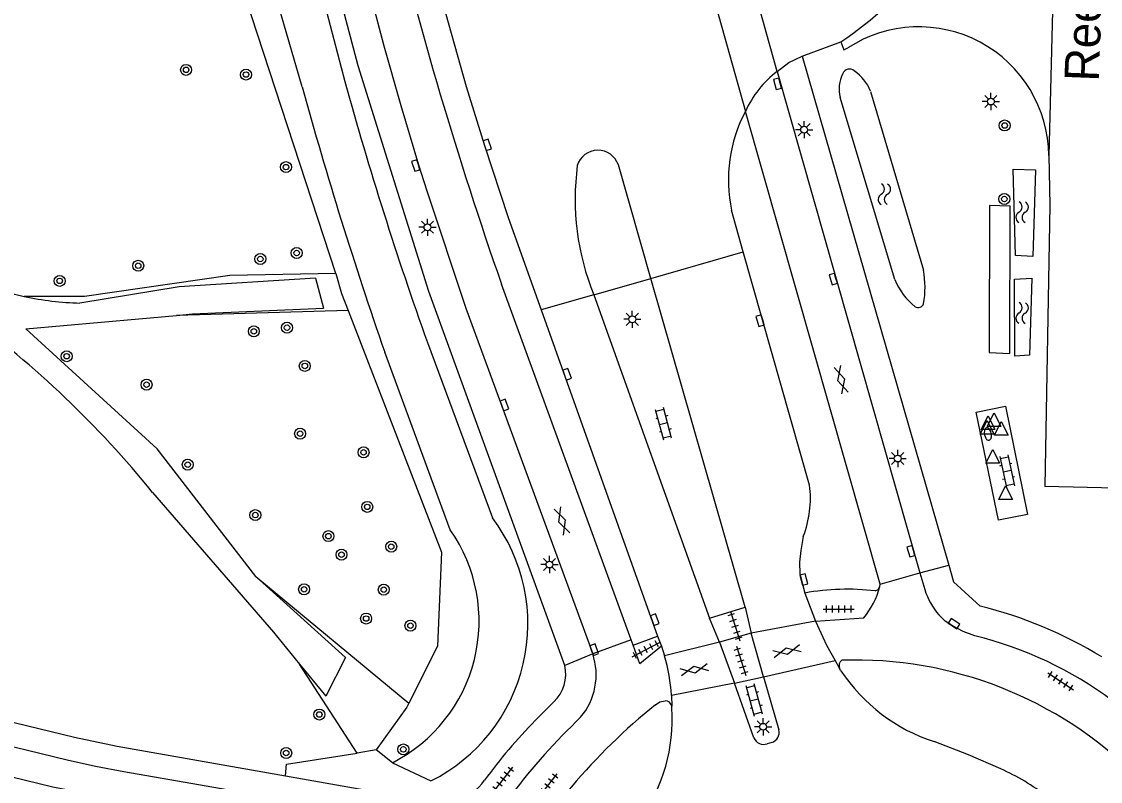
# Model space of a CAD drawing. Extents: x 125000 to 129004, y 397500 to 399008.
# Drawn here: x 127617.7 to 127696.2, y 398061 to 398116.3 of the extents above; entities that cross this region are included whole.
import ezdxf

# ---------------------------------------------------------------- set-up
doc = ezdxf.new("R2010")
doc.units = 0
for name, color, linetype in [('gg-anno-openbare ruimte label', 7, 'Continuous'), ('gg-knt-onverhard', 7, 'Continuous'), ('gg-knt-verharding', 7, 'Continuous'), ('gg-knt-verharding nz', 7, 'Continuous'), ('gg-kntw-bovenkant insteek waterloop', 7, 'Continuous'), ('gt-grn-groengrens', 7, 'Continuous'), ('gt-grn-vlakafsluiter', 7, 'Continuous'), ('gt-grn-weggrens', 7, 'Continuous'), ('gt-symb-boom', 7, 'Continuous'), ('gt-symb-brandkraan', 7, 'Continuous'), ('gt-symb-gesloten verharding', 7, 'Continuous'), ('gt-symb-klinker verharding', 7, 'Continuous'), ('gt-symb-kolk', 7, 'Continuous'), ('gt-symb-lichtmast', 7, 'Continuous'), ('gt-symb-tegel verharding', 7, 'Continuous'), ('gt-symb-waterafsluiter', 7, 'Continuous'), ('gt-symb-watersymbool', 7, 'Continuous')]:
    doc.layers.add(name, color=color, linetype=linetype)

# ---------------------------------------------------------------- blocks, each defined once
blk = doc.blocks.new('gt0-WAFSL')
at = {"layer": 'gt-symb-waterafsluiter'}
for p, q in [((-0.5, -0.333), (0, 0.667)), ((0, 0.667), (0.5, -0.333)), ((0.5, -0.333), (-0.5, -0.333))]:
    blk.add_line(p, q, dxfattribs=at)
blk = doc.blocks.new('gt0-BR')
at = {"layer": 'gt-symb-brandkraan'}
for centre, radius, start, end in [((-0.244, 0), 0.206, 107.56694, 252.43307), ((0.599, -2.664), 3, 106.89205, 107.56694), ((0, -0.691), 0.938, 73.10799, 106.89205), ((-0.599, -2.664), 3, 72.43309, 73.10799), ((0.244, 0), 0.206, 287.56695, 72.43309), ((0.599, 2.664), 3, 252.43307, 253.10797), ((0, 0.691), 0.938, 253.10797, 286.89206), ((-0.599, 2.664), 3, 286.89206, 287.56695)]:
    blk.add_arc(centre, radius, start, end, dxfattribs=at)
blk = doc.blocks.new('gt0-BOOM')
at = {"layer": 'gt-symb-boom'}
for radius in [0.4, 0.2]:
    blk.add_circle((0, 0), radius, dxfattribs=at)
blk = doc.blocks.new('gt0-WA')
at = {"layer": 'gt-symb-watersymbool'}
for centre, start, end in [((-0.323, 0.022), 28.07249, 151.92751), ((0.427, 0.422), 208.07248, 331.92751), ((-0.323, -0.428), 28.07249, 151.92751), ((0.427, -0.028), 208.07248, 331.92751)]:
    blk.add_arc(centre, 0.425, start, end, dxfattribs=at)
blk = doc.blocks.new('gt0-KL1')
at = {"layer": 'gt-symb-klinker verharding'}
for p, q in [((-1.15, 0.3), (1.15, 0.3)), ((-1, -0.3), (-1, 0.3)), ((-0.5, 0.3), (-0.5, 0.45)), ((0, -0.3), (0, 0.3)), ((0.5, 0.3), (0.5, 0.45)), ((1, -0.3), (1, 0.3)), ((-1.15, -0.3), (1.15, -0.3)), ((-0.5, -0.45), (-0.5, -0.3)), ((0.5, -0.45), (0.5, -0.3))]:
    blk.add_line(p, q, dxfattribs=at)
blk = doc.blocks.new('gt0-LMAST')
at = {"layer": 'gt-symb-lichtmast'}
for p, q in [((-0.182, 0.173), (-0.447, 0.438)), ((-0.005, 0.246), (-0.005, 0.621)), ((0.172, 0.173), (0.437, 0.438)), ((-0.255, -0.004), (-0.63, -0.004)), ((-0.182, -0.181), (-0.447, -0.446)), ((-0.005, -0.254), (-0.005, -0.629)), ((0.437, -0.446), (0.172, -0.181)), ((0.245, -0.004), (0.62, -0.004))]:
    blk.add_line(p, q, dxfattribs=at)
blk.add_circle((-0.005, -0.004), 0.25, dxfattribs=at)
blk = doc.blocks.new('gt0-KOLK')
at = {"layer": 'gt-symb-kolk'}
blk.add_lwpolyline([(0, 0), (0.375, 0), (0.375, 0.4), (-0.375, 0.4), (-0.375, 0), (0, 0)], dxfattribs=at)
blk = doc.blocks.new('gt0-TEG1')
at = {"layer": 'gt-symb-tegel verharding'}
for p, q in [((-1.125, 0), (1.125, 0)), ((-0.9, -0.25), (-0.9, 0.25)), ((-0.45, -0.25), (-0.45, 0.25)), ((0, -0.25), (0, 0.25)), ((0.45, -0.25), (0.45, 0.25)), ((0.9, -0.25), (0.9, 0.25))]:
    blk.add_line(p, q, dxfattribs=at)
blk = doc.blocks.new('gt0-GESVH1')
at = {"layer": 'gt-symb-gesloten verharding'}
for p, q in [((-0.992, -0.261), (0.008, 0.239)), ((0.008, -0.261), (-0.992, 0.239)), ((0.008, 0.239), (1.008, -0.261)), ((1.008, 0.239), (0.008, -0.261))]:
    blk.add_line(p, q, dxfattribs=at)

msp = doc.modelspace()

# ---------------------------------------------------------------- linework, layer by layer
at = {"layer": 'gg-knt-onverhard'}
for p, q in [((127641.268, 398070.032), (127634.743, 398075.926)), ((127637.924, 398069.536), (127639.827, 398067.218))]:
    msp.add_line(p, q, dxfattribs=at)
for points in [[(127639.08, 398097.65), (127629.165, 398097.006), (127621.938, 398095.831)], [(127628.972, 398094.938), (127630.126, 398095.04), (127639.674, 398095.456)], [(127634.743, 398075.926), (127627.569, 398085.214), (127617.987, 398093.967), (127628.972, 398094.938)], [(127627.221, 398082.049), (127636.018, 398071.857), (127637.924, 398069.536)], [(127664.286, 398070.839), (127662.702, 398069.553), (127662.205, 398070.919)]]:
    msp.add_lwpolyline(points, dxfattribs=at)
for centre, radius, start, end in [((127622.502, 398117.758), 21.934, 240.60534, 257.84397), ((127622.502, 398117.744), 21.92, 257.8344, 268.52463), ((127570.474, 398036.055), 73.045, 39.02518, 53.7896)]:
    msp.add_arc(centre, radius, start, end, dxfattribs=at)
at = {"layer": 'gg-knt-verharding'}
for p, q in [((127693.068, 398130.231), (127692.477, 398106.572)), ((127674.527, 398113.819), (127677.349, 398114.853)), ((127674.527, 398113.819), (127685.205, 398076.739)), ((127672.693, 398112.708), (127683.092, 398076.184)), ((127680.202, 398075.359), (127670.388, 398109.794)), ((127692.477, 398106.572), (127692.565, 398102.956)), ((127663.509, 398097.629), (127661.137, 398105.891)), ((127670.238, 398099.561), (127669.378, 398102.588)), ((127692.565, 398102.956), (127692.199, 398082.483)), ((127675.065, 398082.577), (127670.238, 398099.561)), ((127662.08, 398071.312), (127652.629, 398097.219)), ((127670.383, 398073.688), (127663.509, 398097.629)), ((127659.344, 398096.433), (127667.784, 398072.884)), ((127655.523, 398095.336), (127663.997, 398071.586)), ((127697.342, 398082.35), (127692.199, 398082.483)), ((127680.202, 398075.359), (127683.092, 398076.184)), ((127683.092, 398076.184), (127683.445, 398074.971)), ((127680.179, 398075.182), (127680.202, 398075.359)), ((127674.721, 398074.717), (127675.486, 398072.666)), ((127667.784, 398072.884), (127670.383, 398073.688)), ((127670.383, 398073.688), (127670.815, 398071.793)), ((127668.502, 398071.145), (127667.784, 398072.884)), ((127675.486, 398072.666), (127679.009, 398072.901)), ((127670.815, 398071.793), (127668.502, 398071.145)), ((127671.708, 398068.616), (127670.815, 398071.793)), ((127662.08, 398071.312), (127659.277, 398070.292)), ((127662.205, 398070.919), (127662.08, 398071.312)), ((127662.205, 398070.919), (127663.997, 398071.586)), ((127663.997, 398071.586), (127664.286, 398070.839)), ((127668.502, 398071.145), (127669.587, 398068.143)), ((127664.286, 398070.839), (127664.508, 398070.147)), ((127676.923, 398069.801), (127677.244, 398069.226)), ((127669.587, 398068.143), (127671.708, 398068.616)), ((127671.708, 398068.616), (127672.815, 398064.764)), ((127677.347, 398069.058), (127677.244, 398069.226)), ((127671.006, 398064.18), (127669.587, 398068.143)), ((127665.002, 398067.268), (127665.024, 398066.468)), ((127655.084, 398065.43), (127656.447, 398066.799)), ((127665.023, 398066.341), (127665.024, 398066.468)), ((127672.306, 398063.834), (127671.976, 398063.73)), ((127636.907, 398061.395), (127646.795, 398059.65))]:
    msp.add_line(p, q, dxfattribs=at)
for points in [[(127657.244, 398069.444), (127647.329, 398096.673), (127642.189, 398113.118), (127639.418, 398123.6), (127638.66, 398126.688)], [(127646.336, 398125.343), (127648.132, 398118.459), (127650.059, 398111.611), (127651.397, 398107.301), (127653.126, 398102.055), (127655.523, 398095.336)], [(127641.505, 398124.243), (127644.062, 398114.57), (127645.296, 398110.23), (127646.582, 398105.906), (127647.184, 398104.009), (127650.041, 398095.473), (127659.277, 398070.292)], [(127677.349, 398114.853), (127677.568, 398114.286), (127677.855, 398114.413)], [(127672.693, 398112.708), (127673.562, 398113.343), (127674.527, 398113.819)], [(127523.453, 398089.228), (127525.416, 398088.68), (127526.634, 398088.262), (127531.259, 398086.437), (127532.412, 398086.022), (127534.231, 398085.438), (127621.545, 398064.222), (127624.647, 398063.559), (127636.907, 398061.395)], [(127687.198, 398087.897), (127689.323, 398088.318), (127690.92, 398080.449), (127688.809, 398080.029), (127687.198, 398087.897)], [(127534.529, 398083.633), (127621.006, 398062.561), (127623.063, 398062.105), (127625.137, 398061.722), (127647.43, 398057.827)], [(127533.981, 398081.587), (127619.954, 398060.606), (127623.467, 398059.922), (127626.985, 398059.261), (127645.091, 398056.033), (127647.202, 398055.725)], [(127674.602, 398078.826), (127674.423, 398077.826), (127674.326, 398076.972), (127674.346, 398076.112), (127674.721, 398074.717)], [(127685.205, 398076.739), (127685.554, 398075.527), (127687.479, 398073.772)], [(127679.845, 398074.876), (127680.051, 398074.987), (127680.179, 398075.182)], [(127675.486, 398072.666), (127676.301, 398070.914), (127676.923, 398069.801)], [(127687.095, 398071.594), (127686.254, 398071.907), (127685.461, 398072.326), (127684.933, 398072.675), (127684.482, 398073.12)], [(127663.837, 398066.588), (127664.166, 398066.787), (127664.54, 398066.876)], [(127688.986, 398061.915), (127686.646, 398062.947), (127684.13, 398063.9)]]:
    msp.add_lwpolyline(points, dxfattribs=at)
for centre, radius, start, end in [((127924.762, 398192.601), 288.365, 193.54674, 199.31546), ((127654.132, 398147.922), 40.405, 305.07109, 317.08534), ((127683.022, 398106.494), 9.456, 0.47428, 123.12114), ((127677.536, 398106.508), 7.867, 127.99768, 155.3137), ((127679.872, 398104.791), 10.722, 152.18633, 191.85635), ((127659.65, 398105.397), 1.567, 90.76225, 163.16326), ((127659.65, 398105.398), 1.567, 18.35833, 90.77504), ((127676.657, 398103.413), 18.667, 172.49396, 201.9567), ((127667.319, 398081.629), 7.804, 338.94991, 6.97681), ((127677.82, 398057.48), 17.513, 83.36119, 100.1935), ((127674.178, 398076.82), 6.22, 320.95358, 344.73686), ((127688.803, 398076.757), 5.648, 198.43234, 220.08605), ((127679.652, 398042.595), 32.145, 58.71729, 75.90813), ((127680.446, 398044.439), 27.957, 53.44964, 76.24086), ((127654.685, 398068.772), 4.836, 320.06649, 18.3114), ((127651.967, 398066.513), 13.056, 3.31369, 16.15914), ((127654.488, 398068.832), 2.823, 313.94011, 12.52234), ((127677.739, 398069.413), 0.53, 129.15565, 200.70738), ((127678.424, 398040.992), 28.85, 357.9335, 92.02429), ((127688.115, 398076.18), 12.911, 213.47971, 252.01936), ((127693.066, 398030.549), 46.402, 129.04355, 150.1753), ((127652.855, 398065.458), 12.2, 284.84075, 4.15148), ((127664.559, 398066.407), 0.469, 7.46323, 92.27665), ((127681.845, 398038.961), 37.64, 135.31389, 143.99611), ((127691.931, 398030.576), 48.541, 133.70226, 142.62884), ((127672.077, 398064.564), 0.765, 287.44187, 15.17331), ((127671.747, 398064.506), 0.809, 203.7595, 286.46568), ((127682.728, 398047.717), 15.515, 51.70254, 66.21451), ((127648.151, 398063.39), 3.978, 250.0708, 324.6259)]:
    msp.add_arc(centre, radius, start, end, dxfattribs=at)
at = {"layer": 'gg-knt-verharding nz'}
for p, q in [((127659.344, 398096.433), (127663.509, 398097.629)), ((127675.486, 398072.666), (127670.815, 398071.793)), ((127668.502, 398071.145), (127664.508, 398070.147)), ((127671.708, 398068.616), (127676.923, 398069.801)), ((127669.587, 398068.143), (127665.002, 398067.268))]:
    msp.add_line(p, q, dxfattribs=at)
at = {"layer": 'gg-kntw-bovenkant insteek waterloop'}
for p, q in [((127638.277, 398123.276), (127641.214, 398111.963)), ((127638.12, 398111.59), (127634.916, 398122.632)), ((127679.509, 398111.253), (127683.353, 398098.238)), ((127681.272, 398097.546), (127677.285, 398110.803)), ((127647.235, 398092.955), (127651.974, 398080.187)), ((127648.9, 398079.317), (127644.129, 398092.255)), ((127644.688, 398062.364), (127647.489, 398061.032))]:
    msp.add_line(p, q, dxfattribs=at)
for points in [[(127691.317, 398099.236), (127690.059, 398099.299), (127689.884, 398105.596), (127691.519, 398105.532), (127691.317, 398099.236)], [(127691.087, 398092.039), (127690.017, 398091.965), (127689.992, 398097.576), (127691.251, 398097.648), (127691.087, 398092.039)]]:
    msp.add_lwpolyline(points, dxfattribs=at)
for centre, radius, start, end in [((127677.958, 398112.371), 0.504, 46.57034, 160.41585), ((127676.606, 398110.127), 3.114, 21.20061, 56.95222), ((127913.797, 398187.849), 282.949, 195.55702, 199.59536), ((127679.676, 398111.41), 2.467, 152.74255, 194.25134), ((127924.933, 398190.125), 297.371, 195.31345, 199.21532), ((127676.751, 398096.978), 6.721, 349.71175, 10.80064), ((127686.024, 398099.544), 5.155, 202.80992, 230.53087), ((127682.969, 398095.921), 0.42, 237.97795, 340.11332), ((127641.744, 398072.48), 12.808, 296.64918, 36.99485), ((127639.427, 398072.671), 11.572, 297.03966, 35.05491)]:
    msp.add_arc(centre, radius, start, end, dxfattribs=at)
at = {"layer": 'gt-grn-groengrens'}
for p, q in [((127640.559, 398097.994), (127633.953, 398118.236)), ((127641.47, 398095.29), (127628.972, 398094.938)), ((127634.743, 398075.926), (127645.883, 398066.695)), ((127642.116, 398063.068), (127637.924, 398069.536)), ((127643.513, 398063.29), (127642.116, 398063.068))]:
    msp.add_line(p, q, dxfattribs=at)
for points in [[(127688.133, 398092.239), (127689.633, 398092.152), (127689.666, 398102.902), (127688.166, 398102.941), (127688.133, 398092.239)], [(127640.559, 398097.994), (127632.844, 398097.851), (127622.269, 398096.316), (127617.883, 398096.316)], [(127640.559, 398097.994), (127640.99, 398096.535), (127641.47, 398095.29)], [(127641.47, 398095.29), (127648.262, 398077.687), (127647.965, 398070.859), (127645.883, 398066.695)], [(127645.883, 398066.695), (127645.739, 398066.407), (127643.513, 398063.29)], [(127636.907, 398061.395), (127636.983, 398062.251), (127642.116, 398063.068)]]:
    msp.add_lwpolyline(points, dxfattribs=at)
at = {"layer": 'gt-grn-vlakafsluiter'}
for p, q in [((127639.08, 398097.65), (127639.674, 398095.456)), ((127641.268, 398070.032), (127639.827, 398067.218)), ((127644.688, 398062.364), (127643.513, 398063.29))]:
    msp.add_line(p, q, dxfattribs=at)
at = {"layer": 'gt-grn-weggrens'}
for p, q in [((127672.693, 398112.708), (127670.863, 398119.306)), ((127667.958, 398118.447), (127670.388, 398109.794)), ((127663.509, 398097.629), (127670.238, 398099.561)), ((127659.344, 398096.433), (127655.523, 398095.336)), ((127683.092, 398076.184), (127685.205, 398076.739)), ((127659.277, 398070.292), (127657.244, 398069.444))]:
    msp.add_line(p, q, dxfattribs=at)

# ---------------------------------------------------------------- block references
at = {"layer": 'gt-symb-boom'}
for p in [(127629.663, 398112.818), (127634.029, 398112.474), (127689.266, 398108.767), (127636.938, 398105.735), (127689.244, 398103.413), (127635.067, 398099.045), (127637.713, 398099.482), (127626.177, 398098.553), (127620.458, 398097.447), (127634.596, 398093.777), (127637.015, 398094.041), (127620.969, 398091.963), (127638.308, 398091.256), (127626.783, 398089.891), (127637.967, 398086.323), (127642.584, 398084.963), (127629.783, 398084.067), (127642.854, 398080.993), (127634.703, 398080.395), (127640.026, 398078.86), (127644.601, 398078.098), (127640.979, 398077.514), (127638.258, 398074.99), (127644.056, 398074.96), (127642.774, 398072.86), (127646.001, 398072.342), (127639.366, 398065.871), (127636.951, 398063.066), (127645.482, 398063.331)]:
    msp.add_blockref('gt0-BOOM', p, dxfattribs=at)
at = {"layer": 'gt-symb-brandkraan', "rotation": 101.13011108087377}
msp.add_blockref('gt0-BR', (127688.043, 398086.297), dxfattribs=at)
at = {"layer": 'gt-symb-gesloten verharding'}
for p, rotation in [((127677.378, 398090.258), -74.33789365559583), ((127657.039, 398079.972), -70.91275549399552), ((127673.4, 398070.492), 12.82712342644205), ((127666.664, 398069.144), 10.781616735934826)]:
    msp.add_blockref('gt0-GESVH1', p, dxfattribs=dict(at, rotation=rotation))
at = {"layer": 'gt-symb-klinker verharding'}
for p, rotation in [((127664.429, 398087.039), 105.1344750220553), ((127689.451, 398083.595), -78.04935273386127), ((127671.035, 398066.92), 105.1344750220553)]:
    msp.add_blockref('gt0-KL1', p, dxfattribs=dict(at, rotation=rotation))
at = {"layer": 'gt-symb-kolk'}
for p, rotation in [((127672.925, 398111.854), 105.18978716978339), ((127651.397, 398107.301), -72.30769910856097), ((127646.582, 398105.906), 107.33010868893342), ((127676.985, 398097.634), 105.89818708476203), ((127671.647, 398094.606), 105.84308211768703), ((127657.217, 398090.584), -70.36929772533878), ((127652.655, 398088.347), -69.87983420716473), ((127682.634, 398077.813), 105.89818708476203), ((127674.454, 398075.649), -75.99155652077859), ((127663.604, 398072.71), -70.3692977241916), ((127685.461, 398072.326), -32.879781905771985), ((127659.195, 398070.521), -69.87983420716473)]:
    msp.add_blockref('gt0-KOLK', p, dxfattribs=dict(at, rotation=rotation))
at = {"layer": 'gt-symb-lichtmast'}
for p in [(127688.27, 398110.513), (127674.669, 398108.462), (127647.246, 398101.359), (127662.16, 398094.657), (127681.482, 398084.515), (127656.128, 398076.798), (127671.686, 398064.981)]:
    msp.add_blockref('gt0-LMAST', p, dxfattribs=at)
at = {"layer": 'gt-symb-tegel verharding'}
for p, rotation in [((127669.638, 398072.302), -72.36228444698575), ((127663.144, 398070.595), 27.641142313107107), ((127670.071, 398069.781), -72.36228444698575), ((127693.348, 398068.295), -33.16559931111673), ((127652.755, 398061.159), 52.2707301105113), ((127655.985, 398060.667), 52.270730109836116)]:
    msp.add_blockref('gt0-TEG1', p, dxfattribs=dict(at, rotation=rotation))
msp.add_blockref('gt0-TEG1', (127677.188, 398073.555), dxfattribs=at)
at = {"layer": 'gt-symb-waterafsluiter'}
for p in [(127688.059, 398086.965), (127688.492, 398087.184), (127687.987, 398086.61), (127689.017, 398086.545), (127688.397, 398084.51), (127689.34, 398081.864)]:
    msp.add_blockref('gt0-WAFSL', p, dxfattribs=at)
at = {"layer": 'gt-symb-watersymbool', "rotation": -90.97393443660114}
for p in [(127680.514, 398103.81), (127690.541, 398102.504), (127690.541, 398095.162)]:
    msp.add_blockref('gt0-WA', p, dxfattribs=at)

# ---------------------------------------------------------------- texts
at = {"layer": 'gg-anno-openbare ruimte label'}
msp.add_text('Reeshofweg', height=2.5, rotation=87.8, dxfattribs=at).set_placement((127696.112, 398111.936))

doc.saveas('drawing.dxf')
